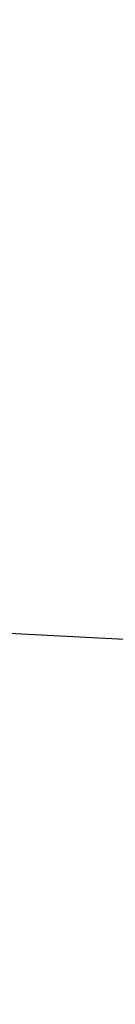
# Model space of a CAD drawing. Header units: millimetres. Extents: x -505 to 505, y 0 to 800.
# Tile 533 of 656: x -151.6837 to -151.6008, y 340.587 to 341.4408. Entities that reach past the tile are written whole.
import ezdxf

# ---------------------------------------------------------------- set-up
doc = ezdxf.new("R2010")
doc.units = ezdxf.units.MM
doc.header["$MEASUREMENT"] = 0
doc.layers.add('IGES level 1', color=255, linetype='Continuous')
doc.layers.add('IGES level 10', color=255, linetype='Continuous')

msp = doc.modelspace()

# ---------------------------------------------------------------- linework, layer by layer
at = {"layer": 'IGES level 1'}
for points in [[(139.01718, 338.93032, -135.5739), (-23.12511, 347.14553, 22.51988), (-185.26739, 355.36074, 180.61365)], [(-185.26739, 355.36074, 180.61365), (-23.12511, 347.14553, 22.51988), (139.01718, 338.93032, -135.5739)]]:
    msp.add_open_spline(points, degree=2, dxfattribs=at)
at = {"layer": 'IGES level 10'}
for points in [[(-174.95762, 339.35766, -127.35009), (-98.57252, 343.22784, -52.87224), (-22.18742, 347.09802, 21.60561)], [(-22.18742, 347.09802, 21.60561), (-98.57252, 343.22784, -52.87224), (-174.95762, 339.35766, -127.35009)], [(-139.01718, 338.93032, -135.5739), (-148.71285, 341.27999, -145.17511), (-158.40853, 343.62967, -154.77632)], [(-139.01718, 338.93032, -135.5739), (-148.71285, 341.27999, -145.17511), (-158.40853, 343.62967, -154.77632)], [(-157.28517, 341.20669, -142.28665), (-151.59837, 340.90391, -142.34389), (-145.91158, 340.60112, -142.40112)]]:
    msp.add_open_spline(points, degree=2, dxfattribs=at)

doc.saveas('drawing.dxf')
